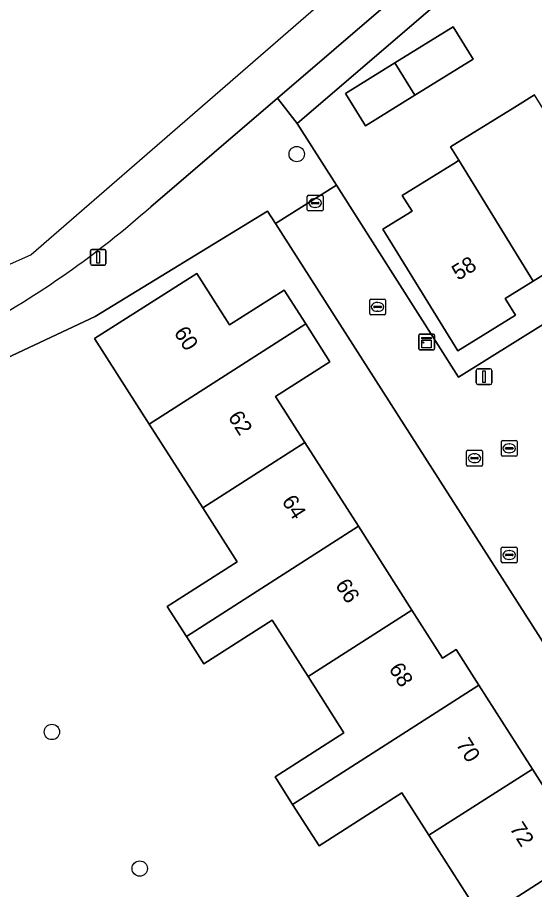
# Model space of a CAD drawing. Extents: x 158455 to 159797, y 387218 to 388672.
# Drawn here: x 158936.8 to 158969.7, y 388032.1 to 388087.5 of the extents above; entities that cross this region are included whole.
import ezdxf

# ---------------------------------------------------------------- set-up
doc = ezdxf.new("R2010")
doc.units = 0
for name, color, linetype in [('IMGEO_Boom', 7, 'Continuous'), ('IMGEO_Brandkraan', 7, 'Continuous'), ('IMGEO_Erf', 7, 'Continuous'), ('IMGEO_Fietspad_gesloten', 7, 'Continuous'), ('IMGEO_Kast', 7, 'Continuous'), ('IMGEO_Kolk', 7, 'Continuous'), ('IMGEO_Lichtmast', 7, 'Continuous'), ('IMGEO_Pand', 7, 'Continuous'), ('IMGEO_Pand_nummerreeks', 7, 'Continuous'), ('IMGEO_Rijbaan_lokaal_open', 7, 'Continuous'), ('IMGEO_Rioolput', 7, 'Continuous'), ('IMGEO_Voetpad_open', 7, 'Continuous')]:
    doc.layers.add(name, color=color, linetype=linetype)

msp = doc.modelspace()

# ---------------------------------------------------------------- linework, layer by layer
at = {"layer": 'IMGEO_Boom'}
for centre in [(158954.605, 388078.857), (158939.032, 388042.136), (158944.618, 388033.457)]:
    msp.add_circle(centre, 0.489, dxfattribs=at)
at = {"layer": 'IMGEO_Brandkraan'}
for p, q in [((158967.62, 388052.959), (158967.62, 388053.811)), ((158967.695, 388053.885), (158968.547, 388053.885)), ((158968.108, 388053.665), (158968.133, 388053.665)), ((158968.621, 388053.811), (158968.621, 388052.959)), ((158967.879, 388053.379), (158967.879, 388053.391)), ((158968.317, 388053.342), (158967.919, 388053.342)), ((158967.922, 388053.428), (158968.32, 388053.428)), ((158968.131, 388053.105), (158968.106, 388053.105)), ((158968.363, 388053.391), (158968.363, 388053.379)), ((158968.547, 388052.885), (158967.695, 388052.885))]:
    msp.add_line(p, q, dxfattribs=at)
for points in [[(158967.62, 388052.959), (158967.62, 388053.811)], [(158967.695, 388053.885), (158968.547, 388053.885)], [(158968.621, 388053.811), (158968.621, 388052.959)], [(158968.547, 388052.885), (158967.695, 388052.885)]]:
    msp.add_lwpolyline(points, dxfattribs=at)
for centre, radius, start, end in [((158967.697, 388053.809), 0.0765, 91.552, 178.448), ((158967.697, 388053.809), 0.0765, 91.552, 178.448), ((158968.545, 388053.809), 0.0765, 1.552, 88.448), ((158968.545, 388053.809), 0.0765, 1.552, 88.448), ((158967.919, 388053.388), 0.0403, 85.8775, 175.7526), ((158967.916, 388053.378), 0.0366, 178.938, 274.7102), ((158968.32, 388053.385), 0.043, 264.8664, 352.4533), ((158968.324, 388053.39), 0.0386, 1.7309, 96.639), ((158967.697, 388052.961), 0.0765, 181.552, 268.448), ((158967.697, 388052.961), 0.0765, 181.552, 268.448), ((158968.545, 388052.961), 0.0765, 271.552, 358.448), ((158968.545, 388052.961), 0.0765, 271.552, 358.448)]:
    msp.add_arc(centre, radius, start, end, dxfattribs=at)
for centre, major_axis, ratio, start_param, end_param in [((158968.107, 388053.385), (-0.387, 0.002), 0.722429, 4.712389, 7.853982), ((158968.132, 388053.385), (-0.39, 0.002), 0.717154, 1.570796, 4.712389)]:
    msp.add_ellipse(centre, major_axis=major_axis, ratio=ratio, start_param=start_param, end_param=end_param, dxfattribs=at)
at = {"layer": 'IMGEO_Erf'}
for points in [[(158966.237, 388090.755), (158954.643, 388080.793), (158957.132, 388076.884), (158964.906, 388064.672), (158989.459, 388079.973)], [(158971.63, 388072.011), (158969.656, 388070.79), (158967.867, 388069.684), (158968.524, 388068.621), (158964.864, 388066.357), (158960.09, 388074.077), (158961.942, 388075.222), (158961.315, 388076.234), (158964.743, 388078.354), (158964.917, 388078.461), (158964.391, 388079.312), (158968.474, 388081.831), (158969.741, 388082.613)], [(158983.636, 388026.21), (158979.834, 388039.422), (158976.999, 388043.709), (158973.223, 388043.221), (158953.249, 388074.447), (158952.754, 388075.22), (158941.791, 388068.535), (158936.153, 388065.891)], [(158966.421, 388030.248), (158963.019, 388035.573), (158961.294, 388038.273), (158956.024, 388034.906), (158954.346, 388037.533), (158953.332, 388039.12), (158953.228, 388039.283), (158957.61, 388042.082), (158955.325, 388045.658), (158953.036, 388049.242), (158948.698, 388046.47), (158947.585, 388048.212), (158946.369, 388050.114), (158950.81, 388052.951), (158948.622, 388056.375), (158945.219, 388061.701), (158941.751, 388067.13), (158948.243, 388071.277), (158950.334, 388068.004), (158953.798, 388070.217), (158955.175, 388068.061), (158956.714, 388065.653), (158953.265, 388063.45), (158955.129, 388060.532), (158958.532, 388055.205), (158961.935, 388049.88), (158963.886, 388046.826), (158964.747, 388047.377), (158966.199, 388045.104), (158969.602, 388039.778), (158973.004, 388034.453)]]:
    msp.add_lwpolyline(points, dxfattribs=at)
msp.add_lwpolyline([(158962.124, 388082.599), (158958.978, 388080.653), (158957.708, 388082.707), (158960.856, 388084.654), (158964.553, 388086.94), (158965.823, 388084.887)], close=True, dxfattribs=at)
at = {"layer": 'IMGEO_Fietspad_gesloten'}
for points in [[(159064.209, 388167.197), (159063.491, 388170.696), (159063.491, 388170.696), (159028.54, 388151.299), (158975.53, 388105.277), (158937.717, 388072.45), (158925.731, 388067.138), (158912.617, 388068.11)], [(158945.318, 388075.511), (158953.377, 388082.419), (159033.11, 388150.766), (159044.659, 388157.968), (159045.995, 388158.801), (159054.892, 388164.342), (159060.363, 388167.749)]]:
    msp.add_lwpolyline(points, dxfattribs=at)
msp.add_arc((158906.121, 388119.617), 59.006, 298.42964, 311.62708, dxfattribs=at)
at = {"layer": 'IMGEO_Kast'}
for p, q in [((158962.442, 388067.415), (158963.283, 388067.415)), ((158963.283, 388067.415), (158962.442, 388067.415)), ((158962.367, 388066.49), (158962.367, 388067.331)), ((158962.367, 388067.331), (158962.367, 388066.49)), ((158963.367, 388067.34), (158963.367, 388066.499)), ((158963.367, 388066.499), (158963.367, 388067.34)), ((158963.292, 388066.415), (158962.451, 388066.415)), ((158962.451, 388066.415), (158963.292, 388066.415))]:
    msp.add_line(p, q, dxfattribs=at)
for points in [[(158962.562, 388067.205), (158963.162, 388067.205), (158963.162, 388067.12), (158962.562, 388067.12), (158962.562, 388067.205)], [(158962.562, 388067.03), (158963.162, 388067.03), (158963.162, 388066.541), (158962.562, 388066.541), (158962.562, 388067.03)]]:
    msp.add_lwpolyline(points, dxfattribs=at)
msp.add_circle((158962.646, 388066.879), 0.0377, dxfattribs=at)
for centre, start, end in [((158962.445, 388067.337), 92.4484, 184.2845), ((158962.445, 388067.337), 92.4484, 184.2845), ((158963.289, 388067.337), 2.4484, 94.2845), ((158963.289, 388067.337), 2.4484, 94.2845), ((158962.445, 388066.493), 182.4484, 274.2845), ((158962.445, 388066.493), 182.4484, 274.2845), ((158963.289, 388066.493), 272.4484, 4.2845), ((158963.289, 388066.493), 272.4484, 4.2845)]:
    msp.add_arc(centre, 0.0779, start, end, dxfattribs=at)
at = {"layer": 'IMGEO_Kolk'}
for p, q in [((158959.321, 388069.646), (158960.173, 388069.646)), ((158959.246, 388068.72), (158959.246, 388069.572)), ((158959.505, 388069.14), (158959.505, 388069.152)), ((158959.943, 388069.103), (158959.545, 388069.103)), ((158959.548, 388069.189), (158959.946, 388069.189)), ((158959.734, 388069.426), (158959.759, 388069.426)), ((158959.989, 388069.152), (158959.989, 388069.14)), ((158960.247, 388069.572), (158960.247, 388068.72)), ((158960.173, 388068.646), (158959.321, 388068.646)), ((158959.757, 388068.866), (158959.732, 388068.866)), ((158967.621, 388059.734), (158967.621, 388060.586)), ((158967.696, 388060.66), (158968.548, 388060.66)), ((158968.109, 388060.44), (158968.134, 388060.44)), ((158968.622, 388060.586), (158968.622, 388059.734)), ((158968.548, 388059.66), (158967.696, 388059.66)), ((158967.88, 388060.154), (158967.88, 388060.166)), ((158968.318, 388060.117), (158967.92, 388060.117)), ((158967.923, 388060.203), (158968.321, 388060.203)), ((158968.132, 388059.88), (158968.107, 388059.88)), ((158968.364, 388060.166), (158968.364, 388060.154))]:
    msp.add_line(p, q, dxfattribs=at)
for points in [[(158959.321, 388069.646), (158960.173, 388069.646)], [(158959.246, 388068.72), (158959.246, 388069.572)], [(158960.247, 388069.572), (158960.247, 388068.72)], [(158960.173, 388068.646), (158959.321, 388068.646)], [(158967.621, 388059.734), (158967.621, 388060.586)], [(158967.696, 388060.66), (158968.548, 388060.66)], [(158968.622, 388060.586), (158968.622, 388059.734)], [(158968.548, 388059.66), (158967.696, 388059.66)]]:
    msp.add_lwpolyline(points, dxfattribs=at)
for centre, radius, start, end in [((158959.323, 388069.57), 0.0765, 91.552, 178.448), ((158959.323, 388069.57), 0.0765, 91.552, 178.448), ((158960.171, 388069.57), 0.0765, 1.552, 88.448), ((158960.171, 388069.57), 0.0765, 1.552, 88.448), ((158959.545, 388069.149), 0.0403, 85.8775, 175.7526), ((158959.542, 388069.139), 0.0366, 178.938, 274.7102), ((158959.946, 388069.146), 0.043, 264.8664, 352.4533), ((158959.95, 388069.151), 0.0386, 1.7309, 96.639), ((158959.323, 388068.722), 0.0765, 181.552, 268.448), ((158959.323, 388068.722), 0.0765, 181.552, 268.448), ((158960.171, 388068.722), 0.0765, 271.552, 358.448), ((158960.171, 388068.722), 0.0765, 271.552, 358.448), ((158967.698, 388060.584), 0.0765, 91.552, 178.448), ((158967.698, 388060.584), 0.0765, 91.552, 178.448), ((158968.546, 388060.584), 0.0765, 1.552, 88.448), ((158968.546, 388060.584), 0.0765, 1.552, 88.448), ((158967.698, 388059.736), 0.0765, 181.552, 268.448), ((158967.698, 388059.736), 0.0765, 181.552, 268.448), ((158967.92, 388060.163), 0.0403, 85.8775, 175.7526), ((158967.917, 388060.153), 0.0366, 178.938, 274.7102), ((158968.321, 388060.16), 0.043, 264.8664, 352.4533), ((158968.325, 388060.165), 0.0386, 1.7309, 96.639), ((158968.546, 388059.736), 0.0765, 271.552, 358.448), ((158968.546, 388059.736), 0.0765, 271.552, 358.448)]:
    msp.add_arc(centre, radius, start, end, dxfattribs=at)
for centre, major_axis, ratio, start_param, end_param in [((158959.733, 388069.146), (-0.387, 0.002), 0.722429, 4.712389, 7.853982), ((158959.758, 388069.146), (-0.39, 0.002), 0.717154, 1.570796, 4.712389), ((158968.108, 388060.16), (-0.387, 0.002), 0.722429, 4.712389, 7.853982), ((158968.133, 388060.16), (-0.39, 0.002), 0.717154, 1.570796, 4.712389)]:
    msp.add_ellipse(centre, major_axis=major_axis, ratio=ratio, start_param=start_param, end_param=end_param, dxfattribs=at)
at = {"layer": 'IMGEO_Lichtmast'}
for p, q in [((158941.479, 388071.9), (158941.479, 388072.7)), ((158941.479, 388072.7), (158941.479, 388071.9)), ((158941.579, 388072.8), (158942.369, 388072.8)), ((158942.369, 388072.8), (158941.579, 388072.8)), ((158942.469, 388072.7), (158942.469, 388071.9)), ((158942.469, 388071.9), (158942.469, 388072.7)), ((158942.369, 388071.8), (158941.579, 388071.8)), ((158941.579, 388071.8), (158942.369, 388071.8)), ((158966.129, 388065.216), (158966.919, 388065.216)), ((158966.919, 388065.216), (158966.129, 388065.216)), ((158966.029, 388064.316), (158966.029, 388065.116)), ((158966.029, 388065.116), (158966.029, 388064.316)), ((158967.019, 388065.116), (158967.019, 388064.316)), ((158967.019, 388064.316), (158967.019, 388065.116)), ((158966.919, 388064.216), (158966.129, 388064.216)), ((158966.129, 388064.216), (158966.919, 388064.216))]:
    msp.add_line(p, q, dxfattribs=at)
for points in [[(158941.899, 388072.675), (158942.049, 388072.675), (158942.049, 388071.925), (158941.899, 388071.925), (158941.899, 388072.675)], [(158966.449, 388065.091), (158966.599, 388065.091), (158966.599, 388064.341), (158966.449, 388064.341), (158966.449, 388065.091)]]:
    msp.add_lwpolyline(points, dxfattribs=at)
for centre, start, end in [((158941.579, 388072.7), 90, 180), ((158941.579, 388072.7), 90, 180), ((158942.369, 388072.7), 0, 90), ((158942.369, 388072.7), 360, 90), ((158941.579, 388071.9), 180, 270), ((158941.579, 388071.9), 180, 270), ((158942.369, 388071.9), 270, 0), ((158942.369, 388071.9), 270, 0), ((158966.129, 388065.116), 90, 180), ((158966.129, 388065.116), 90, 180), ((158966.919, 388065.116), 0, 90), ((158966.919, 388065.116), 360, 90), ((158966.129, 388064.316), 180, 270), ((158966.129, 388064.316), 180, 270), ((158966.919, 388064.316), 270, 0), ((158966.919, 388064.316), 270, 0)]:
    msp.add_arc(centre, 0.1, start, end, dxfattribs=at)
at = {"layer": 'IMGEO_Pand'}
for points in [[(158962.124, 388082.599), (158965.823, 388084.887), (158964.553, 388086.94), (158960.856, 388084.654)], [(158962.124, 388082.599), (158960.856, 388084.654), (158957.708, 388082.707), (158958.978, 388080.653)], [(158970.879, 388080.772), (158969.741, 388082.613), (158968.474, 388081.831), (158964.391, 388079.312), (158964.917, 388078.461), (158969.656, 388070.79), (158971.63, 388072.011), (158972.297, 388070.933), (158975.67, 388073.019)], [(158964.917, 388078.461), (158964.743, 388078.354), (158961.315, 388076.234), (158961.942, 388075.222), (158960.09, 388074.077), (158964.864, 388066.357), (158968.524, 388068.621), (158967.867, 388069.684), (158969.656, 388070.79)], [(158945.219, 388061.701), (158955.175, 388068.061), (158953.798, 388070.217), (158950.334, 388068.004), (158948.243, 388071.277), (158941.751, 388067.13)], [(158955.129, 388060.532), (158953.265, 388063.45), (158956.714, 388065.653), (158955.175, 388068.061), (158945.219, 388061.701), (158948.622, 388056.375)], [(158947.585, 388048.212), (158958.532, 388055.205), (158955.129, 388060.532), (158948.622, 388056.375), (158950.81, 388052.951), (158946.369, 388050.114)], [(158947.585, 388048.212), (158948.698, 388046.47), (158953.036, 388049.242), (158955.325, 388045.658), (158961.935, 388049.88), (158958.532, 388055.205)], [(158961.935, 388049.88), (158955.325, 388045.658), (158957.61, 388042.082), (158953.228, 388039.283), (158953.332, 388039.12), (158954.346, 388037.533), (158966.199, 388045.104), (158964.747, 388047.377), (158963.886, 388046.826)], [(158969.602, 388039.778), (158966.199, 388045.104), (158954.346, 388037.533), (158956.024, 388034.906), (158961.294, 388038.273), (158963.019, 388035.573)], [(158969.602, 388039.778), (158963.019, 388035.573), (158966.421, 388030.248), (158973.004, 388034.453)], [(158973.004, 388034.453), (158966.421, 388030.248), (158969.824, 388024.922), (158976.407, 388029.127)]]:
    msp.add_lwpolyline(points, close=True, dxfattribs=at)
at = {"layer": 'IMGEO_Rijbaan_lokaal_open'}
msp.add_lwpolyline([(158989.459, 388079.973), (158964.906, 388064.672), (158957.132, 388076.884), (158953.249, 388074.447), (158973.223, 388043.221)], dxfattribs=at)
at = {"layer": 'IMGEO_Rioolput'}
for p, q in [((158955.279, 388075.32), (158955.279, 388076.172)), ((158955.354, 388076.246), (158956.206, 388076.246)), ((158955.538, 388075.74), (158955.538, 388075.752)), ((158955.581, 388075.789), (158955.979, 388075.789)), ((158955.767, 388076.026), (158955.792, 388076.026)), ((158956.022, 388075.752), (158956.022, 388075.74)), ((158956.28, 388076.172), (158956.28, 388075.32)), ((158956.206, 388075.246), (158955.354, 388075.246)), ((158955.976, 388075.703), (158955.578, 388075.703)), ((158955.79, 388075.466), (158955.765, 388075.466)), ((158965.413, 388059.107), (158965.413, 388059.959)), ((158965.488, 388060.033), (158966.34, 388060.033)), ((158965.901, 388059.813), (158965.926, 388059.813)), ((158966.414, 388059.959), (158966.414, 388059.107)), ((158965.672, 388059.527), (158965.672, 388059.539)), ((158966.11, 388059.49), (158965.712, 388059.49)), ((158965.715, 388059.576), (158966.113, 388059.576)), ((158965.924, 388059.253), (158965.899, 388059.253)), ((158966.156, 388059.539), (158966.156, 388059.527)), ((158966.34, 388059.033), (158965.488, 388059.033))]:
    msp.add_line(p, q, dxfattribs=at)
for points in [[(158955.279, 388075.32), (158955.279, 388076.172)], [(158955.354, 388076.246), (158956.206, 388076.246)], [(158956.28, 388076.172), (158956.28, 388075.32)], [(158956.206, 388075.246), (158955.354, 388075.246)], [(158965.413, 388059.107), (158965.413, 388059.959)], [(158965.488, 388060.033), (158966.34, 388060.033)], [(158966.414, 388059.959), (158966.414, 388059.107)], [(158966.34, 388059.033), (158965.488, 388059.033)]]:
    msp.add_lwpolyline(points, dxfattribs=at)
for centre, radius, start, end in [((158955.356, 388076.17), 0.0765, 91.552, 178.448), ((158955.356, 388076.17), 0.0765, 91.552, 178.448), ((158955.578, 388075.749), 0.0403, 85.8775, 175.7526), ((158955.575, 388075.739), 0.0366, 178.938, 274.7102), ((158955.979, 388075.746), 0.043, 264.8664, 352.4533), ((158955.983, 388075.751), 0.0386, 1.7309, 96.639), ((158956.204, 388076.17), 0.0765, 1.552, 88.448), ((158956.204, 388076.17), 0.0765, 1.552, 88.448), ((158955.356, 388075.322), 0.0765, 181.552, 268.448), ((158955.356, 388075.322), 0.0765, 181.552, 268.448), ((158956.204, 388075.322), 0.0765, 271.552, 358.448), ((158956.204, 388075.322), 0.0765, 271.552, 358.448), ((158965.49, 388059.957), 0.0765, 91.552, 178.448), ((158965.49, 388059.957), 0.0765, 91.552, 178.448), ((158966.338, 388059.957), 0.0765, 1.552, 88.448), ((158966.338, 388059.957), 0.0765, 1.552, 88.448), ((158965.49, 388059.109), 0.0765, 181.552, 268.448), ((158965.49, 388059.109), 0.0765, 181.552, 268.448), ((158965.712, 388059.536), 0.0403, 85.8775, 175.7526), ((158965.709, 388059.526), 0.0366, 178.938, 274.7102), ((158966.113, 388059.533), 0.043, 264.8664, 352.4533), ((158966.117, 388059.538), 0.0386, 1.7309, 96.639), ((158966.338, 388059.109), 0.0765, 271.552, 358.448), ((158966.338, 388059.109), 0.0765, 271.552, 358.448)]:
    msp.add_arc(centre, radius, start, end, dxfattribs=at)
for centre, major_axis, ratio, start_param, end_param in [((158955.766, 388075.746), (-0.387, 0.002), 0.722429, 4.712389, 7.853982), ((158955.791, 388075.746), (-0.39, 0.002), 0.717154, 1.570796, 4.712389), ((158965.9, 388059.533), (-0.387, 0.002), 0.722429, 4.712389, 7.853982), ((158965.925, 388059.533), (-0.39, 0.002), 0.717154, 1.570796, 4.712389)]:
    msp.add_ellipse(centre, major_axis=major_axis, ratio=ratio, start_param=start_param, end_param=end_param, dxfattribs=at)
at = {"layer": 'IMGEO_Voetpad_open'}
msp.add_lwpolyline([(159045.717, 388156.277), (159047.036, 388157.158), (159045.995, 388158.801), (159044.659, 388157.968), (159033.11, 388150.766), (158953.377, 388082.419), (158954.643, 388080.793), (158966.237, 388090.755), (158976.595, 388099.696), (158976.466, 388099.904), (158978.112, 388100.922), (158984.634, 388106.532), (158985.724, 388107.612), (159000, 388119.706), (159005.821, 388124.69), (159008.014, 388121.19), (159011.851, 388123.609), (159009.267, 388127.756), (159010.085, 388128.338), (159016.622, 388134.086), (159034.074, 388148.919), (159035.947, 388150.122), (159039.533, 388152.356), (159042.846, 388154.419)], close=True, dxfattribs=at)
for points in [[(158957.132, 388076.884), (158954.643, 388080.793), (158953.377, 388082.419), (158945.318, 388075.511)], [(158936.153, 388065.891), (158941.791, 388068.535), (158952.754, 388075.22), (158953.249, 388074.447), (158957.132, 388076.884)]]:
    msp.add_lwpolyline(points, dxfattribs=at)
msp.add_arc((158906.121, 388119.617), 59.006, 298.42964, 311.62708, dxfattribs=at)

# ---------------------------------------------------------------- texts
at = {"layer": 'IMGEO_Pand_nummerreeks'}
for s, rotation, p in [('58', 31.7591, (158964.87, 388070.794)), ('60', 302.654, (158946.759, 388067.515)), ('62', 302.654, (158950.199, 388062.148)), ('64', 302.5699, (158953.621, 388056.8)), ('66', 302.5699, (158957.024, 388051.473)), ('68', 302.5854, (158960.428, 388046.144)), ('70', 302.5807, (158964.699, 388041.355)), ('72', 302.5807, (158968.115, 388036.01))]:
    msp.add_text(s, height=1, rotation=rotation, dxfattribs=at).set_placement(p)

doc.saveas('drawing.dxf')
